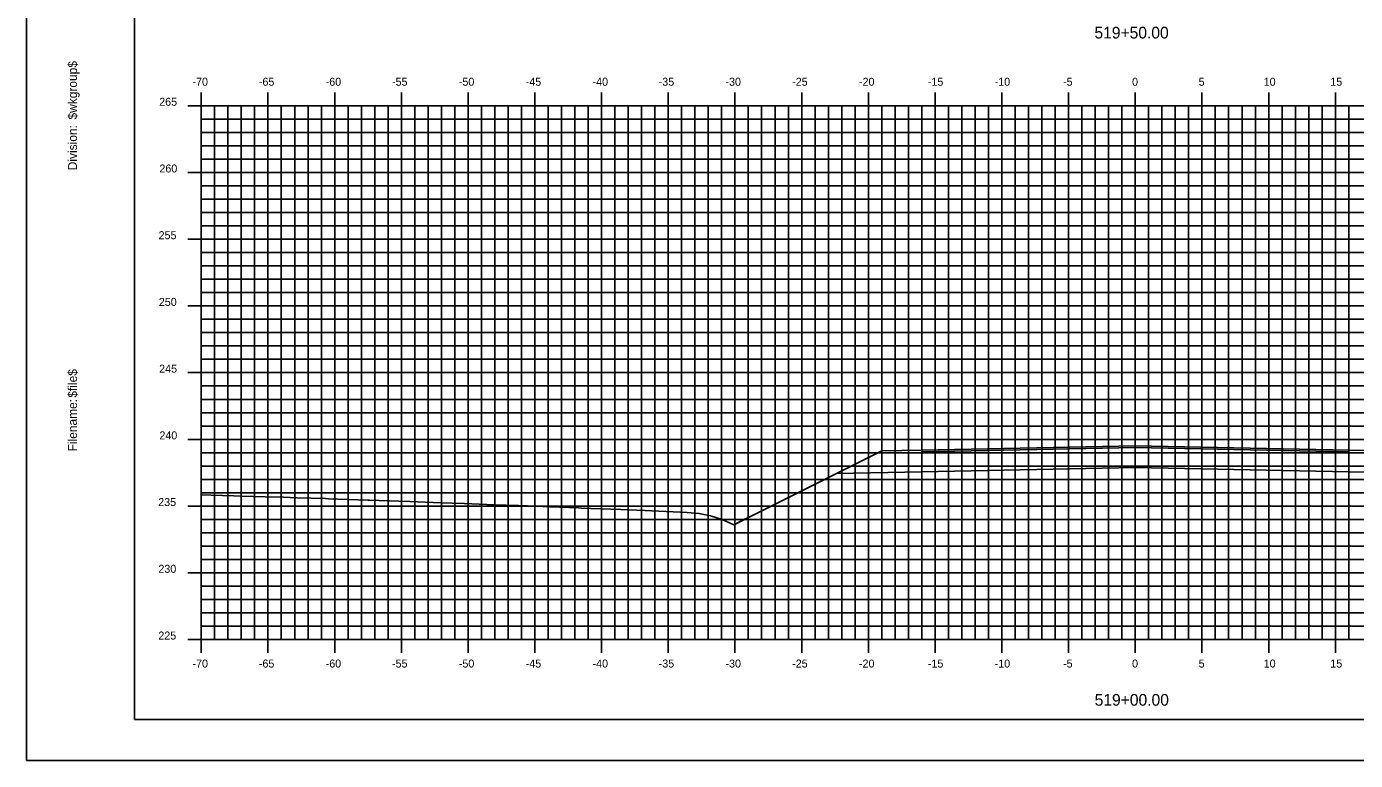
# Model space of a CAD drawing. Extents: x 1168600 to 1177589, y 610178 to 611246.
# Drawn here: x 1174313.2 to 1174412.8, y 610268.7 to 610323.7 of the extents above; entities that cross this region are included whole.
import ezdxf

# ---------------------------------------------------------------- set-up
doc = ezdxf.new("R2010")
doc.units = 0
for name, color, linetype in [('_Construction', 7, 'Continuous'), ('_Station Equation', 7, 'Continuous'), ('D_Roadway_Edge_TW', 7, 'Continuous'), ('D_Roadway_SubGrade', 7, 'Continuous'), ('D_Slope_Direction', 7, 'Continuous'), ('D_Text_Standard', 7, 'Continuous'), ('DIMENSIONS', 7, 'Continuous'), ('H_V ANNOTATION', 7, 'Continuous'), ('MAJOR', 7, 'Continuous'), ('MATCH LINES', 7, 'Continuous'), ('MINOR', 7, 'Continuous')]:
    doc.layers.add(name, color=color, linetype=linetype)

msp = doc.modelspace()

# ---------------------------------------------------------------- linework, layer by layer
at = {"layer": '_Construction'}
for p, q in [((1174321.333, 610376.801), (1174321.333, 610271.801)), ((1174321.333, 610271.801), (1174481.333, 610271.801))]:
    msp.add_line(p, q, dxfattribs=at)
msp.add_lwpolyline([(1174313.239, 610268.742), (1174483.239, 610268.742), (1174483.239, 610378.742), (1174313.239, 610378.742)], close=True, dxfattribs=at)
at = {"layer": '_Station Equation'}
msp.add_lwpolyline([(1174326.332, 610288.65), (1174326.391, 610288.648), (1174327.074, 610288.628), (1174328.761, 610288.574), (1174329.324, 610288.556), (1174331.132, 610288.5), (1174332.485, 610288.462), (1174333.503, 610288.431), (1174335.645, 610288.358), (1174335.874, 610288.351), (1174336.56, 610288.327), (1174338.806, 610288.257), (1174338.871, 610288.256), (1174338.941, 610288.253), (1174341.144, 610288.171), (1174341.966, 610288.142), (1174344.285, 610288.051), (1174345.125, 610288.019), (1174346.046, 610287.986), (1174347.726, 610287.928), (1174348.285, 610287.907), (1174350.096, 610287.839), (1174351.445, 610287.788), (1174352.467, 610287.75), (1174354.605, 610287.661), (1174354.837, 610287.653), (1174355.533, 610287.63), (1174357.766, 610287.547), (1174359.578, 610287.47), (1174362.744, 610287.332), (1174362.747, 610287.332), (1174362.75, 610287.332), (1174363.624, 610287.252), (1174363.628, 610287.252), (1174364.496, 610287.071), (1174365.365, 610286.789), (1174365.373, 610286.785), (1174365.377, 610286.785), (1174366.251, 610286.399), (1174367, 610286.789), (1174367.635, 610287.103), (1174367.657, 610287.102), (1174367.657, 610287.102), (1174367.657, 610287.102), (1174367.657, 610287.102), (1174367.657, 610287.102), (1174367.657, 610287.102), (1174367.657, 610287.102), (1174367.657, 610287.102), (1174367.657, 610287.102), (1174373.947, 610290.247), (1174373.947, 610290.247), (1174377.332, 610291.94), (1174377.332, 610291.94), (1174380.332, 610292), (1174380.332, 610292), (1174396.332, 610292.32), (1174396.332, 610292.32), (1174412.332, 610292), (1174412.332, 610292), (1174415.332, 610291.94)], dxfattribs=at)
at = {"layer": 'D_Roadway_Edge_TW'}
msp.add_lwpolyline([(1174380.332, 610291.875), (1174380.332, 610292), (1174396.332, 610292.32), (1174412.332, 610292), (1174412.332, 610291.875), (1174396.332, 610292.195)], close=True, dxfattribs=at)
at = {"layer": 'D_Roadway_SubGrade'}
for points in [[(1174380.332, 610292), (1174377.332, 610291.94), (1174373.947, 610290.248), (1174380.332, 610290.375)], [(1174380.332, 610290.375), (1174380.332, 610291.875), (1174396.332, 610292.195), (1174412.332, 610291.875), (1174412.332, 610290.375), (1174396.332, 610290.695)], [(1174412.332, 610292), (1174415.332, 610291.94), (1174418.718, 610290.248), (1174412.332, 610290.375)]]:
    msp.add_lwpolyline(points, close=True, dxfattribs=at)
at = {"layer": 'D_Slope_Direction'}
for points in [[(1174377.332, 610291.94), (1174366.25, 610286.399)], [(1174366.25, 610286.399), (1174365.375, 610286.785), (1174364.5, 610287.07), (1174363.625, 610287.252), (1174362.75, 610287.332)]]:
    msp.add_lwpolyline(points, dxfattribs=at)
at = {"layer": 'D_Text_Standard'}
msp.add_lwpolyline([(1174362.75, 610287.332), (1174363.625, 610287.252), (1174364.5, 610287.07), (1174365.375, 610286.785), (1174366.25, 610286.399), (1174373.947, 610290.248), (1174377.332, 610291.94), (1174380.332, 610292), (1174396.332, 610292.32), (1174412.332, 610292), (1174415.332, 610291.94), (1174418.718, 610290.248), (1174426.415, 610286.399), (1174432.636, 610283.289)], dxfattribs=at)
at = {"layer": 'DIMENSIONS'}
msp.add_lwpolyline([(1174380.332, 610291.875), (1174380.332, 610291.875), (1174396.332, 610292.195), (1174412.332, 610291.875), (1174412.332, 610291.875), (1174396.332, 610292.195)], close=True, dxfattribs=at)
for points in [[(1174380.332, 610291.875), (1174380.332, 610291.875)], [(1174380.332, 610291.875), (1174380.332, 610291.875)], [(1174412.332, 610291.875), (1174412.332, 610291.875)], [(1174412.332, 610291.875), (1174412.332, 610291.875)]]:
    msp.add_lwpolyline(points, dxfattribs=at)
at = {"layer": 'MAJOR'}
for p, q in [((1174326.332, 610318.803), (1174326.332, 610317.801)), ((1174331.332, 610318.803), (1174331.332, 610317.801)), ((1174336.332, 610318.803), (1174336.332, 610317.801)), ((1174341.332, 610318.803), (1174341.332, 610317.801)), ((1174346.332, 610318.803), (1174346.332, 610317.801)), ((1174351.332, 610318.803), (1174351.332, 610317.801)), ((1174356.332, 610318.803), (1174356.332, 610317.801)), ((1174361.332, 610318.803), (1174361.332, 610317.801)), ((1174366.332, 610318.803), (1174366.332, 610317.801)), ((1174371.332, 610318.803), (1174371.332, 610317.801)), ((1174376.332, 610318.803), (1174376.332, 610317.801)), ((1174381.332, 610318.803), (1174381.332, 610317.801)), ((1174386.332, 610318.803), (1174386.332, 610317.801)), ((1174391.332, 610318.803), (1174391.332, 610317.801)), ((1174396.332, 610318.803), (1174396.332, 610317.801)), ((1174401.332, 610318.803), (1174401.332, 610317.801)), ((1174406.332, 610318.803), (1174406.332, 610317.801)), ((1174411.332, 610318.803), (1174411.332, 610317.801)), ((1174325.33, 610317.801), (1174326.332, 610317.801)), ((1174326.332, 610317.801), (1174466.332, 610317.801)), ((1174326.332, 610277.801), (1174326.332, 610317.801)), ((1174326.332, 610277.801), (1174326.332, 610317.801)), ((1174326.332, 610317.801), (1174466.332, 610317.801)), ((1174331.332, 610277.801), (1174331.332, 610317.801)), ((1174336.332, 610277.801), (1174336.332, 610317.801)), ((1174341.332, 610277.801), (1174341.332, 610317.801)), ((1174346.332, 610277.801), (1174346.332, 610317.801)), ((1174351.332, 610277.801), (1174351.332, 610317.801)), ((1174356.332, 610277.801), (1174356.332, 610317.801)), ((1174361.332, 610277.801), (1174361.332, 610317.801)), ((1174366.332, 610277.801), (1174366.332, 610317.801)), ((1174371.332, 610277.801), (1174371.332, 610317.801)), ((1174376.332, 610277.801), (1174376.332, 610317.801)), ((1174381.332, 610277.801), (1174381.332, 610317.801)), ((1174386.332, 610277.801), (1174386.332, 610317.801)), ((1174391.332, 610277.801), (1174391.332, 610317.801)), ((1174396.332, 610277.801), (1174396.332, 610317.801)), ((1174401.332, 610277.801), (1174401.332, 610317.801)), ((1174406.332, 610277.801), (1174406.332, 610317.801)), ((1174411.332, 610277.801), (1174411.332, 610317.801)), ((1174325.33, 610312.801), (1174326.332, 610312.801)), ((1174326.332, 610312.801), (1174466.332, 610312.801)), ((1174325.33, 610307.801), (1174326.332, 610307.801)), ((1174326.332, 610307.801), (1174466.332, 610307.801)), ((1174325.33, 610302.801), (1174326.332, 610302.801)), ((1174326.332, 610302.801), (1174466.332, 610302.801)), ((1174325.33, 610297.801), (1174326.332, 610297.801)), ((1174326.332, 610297.801), (1174466.332, 610297.801)), ((1174325.33, 610292.801), (1174326.332, 610292.801)), ((1174326.332, 610292.801), (1174466.332, 610292.801)), ((1174325.33, 610287.801), (1174326.332, 610287.801)), ((1174326.332, 610287.801), (1174466.332, 610287.801)), ((1174325.33, 610282.801), (1174326.332, 610282.801)), ((1174326.332, 610282.801), (1174466.332, 610282.801)), ((1174325.33, 610277.801), (1174326.332, 610277.801)), ((1174326.332, 610277.801), (1174466.332, 610277.801)), ((1174326.332, 610277.801), (1174466.332, 610277.801)), ((1174326.332, 610276.799), (1174326.332, 610277.801)), ((1174331.332, 610276.799), (1174331.332, 610277.801)), ((1174336.332, 610276.799), (1174336.332, 610277.801)), ((1174341.332, 610276.799), (1174341.332, 610277.801)), ((1174346.332, 610276.799), (1174346.332, 610277.801)), ((1174351.332, 610276.799), (1174351.332, 610277.801)), ((1174356.332, 610276.799), (1174356.332, 610277.801)), ((1174361.332, 610276.799), (1174361.332, 610277.801)), ((1174366.332, 610276.799), (1174366.332, 610277.801)), ((1174371.332, 610276.799), (1174371.332, 610277.801)), ((1174376.332, 610276.799), (1174376.332, 610277.801)), ((1174381.332, 610276.799), (1174381.332, 610277.801)), ((1174386.332, 610276.799), (1174386.332, 610277.801)), ((1174391.332, 610276.799), (1174391.332, 610277.801)), ((1174396.332, 610276.799), (1174396.332, 610277.801)), ((1174401.332, 610276.799), (1174401.332, 610277.801)), ((1174406.332, 610276.799), (1174406.332, 610277.801)), ((1174411.332, 610276.799), (1174411.332, 610277.801))]:
    msp.add_line(p, q, dxfattribs=at)
at = {"layer": 'MATCH LINES'}
for points in [[(1174380.332, 610292), (1174380.332, 610291.875)], [(1174412.332, 610292), (1174412.332, 610291.875)]]:
    msp.add_lwpolyline(points, dxfattribs=at)
at = {"layer": 'MINOR'}
for p, q in [((1174327.332, 610277.801), (1174327.332, 610317.801)), ((1174328.332, 610277.801), (1174328.332, 610317.801)), ((1174329.332, 610277.801), (1174329.332, 610317.801)), ((1174330.332, 610277.801), (1174330.332, 610317.801)), ((1174332.332, 610277.801), (1174332.332, 610317.801)), ((1174333.332, 610277.801), (1174333.332, 610317.801)), ((1174334.332, 610277.801), (1174334.332, 610317.801)), ((1174335.332, 610277.801), (1174335.332, 610317.801)), ((1174337.332, 610277.801), (1174337.332, 610317.801)), ((1174338.332, 610277.801), (1174338.332, 610317.801)), ((1174339.332, 610277.801), (1174339.332, 610317.801)), ((1174340.332, 610277.801), (1174340.332, 610317.801)), ((1174342.332, 610277.801), (1174342.332, 610317.801)), ((1174343.332, 610277.801), (1174343.332, 610317.801)), ((1174344.332, 610277.801), (1174344.332, 610317.801)), ((1174345.332, 610277.801), (1174345.332, 610317.801)), ((1174347.332, 610277.801), (1174347.332, 610317.801)), ((1174348.332, 610277.801), (1174348.332, 610317.801)), ((1174349.332, 610277.801), (1174349.332, 610317.801)), ((1174350.332, 610277.801), (1174350.332, 610317.801)), ((1174352.332, 610277.801), (1174352.332, 610317.801)), ((1174353.332, 610277.801), (1174353.332, 610317.801)), ((1174354.332, 610277.801), (1174354.332, 610317.801)), ((1174355.332, 610277.801), (1174355.332, 610317.801)), ((1174357.332, 610277.801), (1174357.332, 610317.801)), ((1174358.332, 610277.801), (1174358.332, 610317.801)), ((1174359.332, 610277.801), (1174359.332, 610317.801)), ((1174360.332, 610277.801), (1174360.332, 610317.801)), ((1174362.332, 610277.801), (1174362.332, 610317.801)), ((1174363.332, 610277.801), (1174363.332, 610317.801)), ((1174364.332, 610277.801), (1174364.332, 610317.801)), ((1174365.332, 610277.801), (1174365.332, 610317.801)), ((1174367.332, 610277.801), (1174367.332, 610317.801)), ((1174368.332, 610277.801), (1174368.332, 610317.801)), ((1174369.332, 610277.801), (1174369.332, 610317.801)), ((1174370.332, 610277.801), (1174370.332, 610317.801)), ((1174372.332, 610277.801), (1174372.332, 610317.801)), ((1174373.332, 610277.801), (1174373.332, 610317.801)), ((1174374.332, 610277.801), (1174374.332, 610317.801)), ((1174375.332, 610277.801), (1174375.332, 610317.801)), ((1174377.332, 610277.801), (1174377.332, 610317.801)), ((1174378.332, 610277.801), (1174378.332, 610317.801)), ((1174379.332, 610277.801), (1174379.332, 610317.801)), ((1174380.332, 610277.801), (1174380.332, 610317.801)), ((1174382.332, 610277.801), (1174382.332, 610317.801)), ((1174383.332, 610277.801), (1174383.332, 610317.801)), ((1174384.332, 610277.801), (1174384.332, 610317.801)), ((1174385.332, 610277.801), (1174385.332, 610317.801)), ((1174387.332, 610277.801), (1174387.332, 610317.801)), ((1174388.332, 610277.801), (1174388.332, 610317.801)), ((1174389.332, 610277.801), (1174389.332, 610317.801)), ((1174390.332, 610277.801), (1174390.332, 610317.801)), ((1174392.332, 610277.801), (1174392.332, 610317.801)), ((1174393.332, 610277.801), (1174393.332, 610317.801)), ((1174394.332, 610277.801), (1174394.332, 610317.801)), ((1174395.332, 610277.801), (1174395.332, 610317.801)), ((1174397.332, 610277.801), (1174397.332, 610317.801)), ((1174398.332, 610277.801), (1174398.332, 610317.801)), ((1174399.332, 610277.801), (1174399.332, 610317.801)), ((1174400.332, 610277.801), (1174400.332, 610317.801)), ((1174402.332, 610277.801), (1174402.332, 610317.801)), ((1174403.332, 610277.801), (1174403.332, 610317.801)), ((1174404.332, 610277.801), (1174404.332, 610317.801)), ((1174405.332, 610277.801), (1174405.332, 610317.801)), ((1174407.332, 610277.801), (1174407.332, 610317.801)), ((1174408.332, 610277.801), (1174408.332, 610317.801)), ((1174409.332, 610277.801), (1174409.332, 610317.801)), ((1174410.332, 610277.801), (1174410.332, 610317.801)), ((1174412.332, 610277.801), (1174412.332, 610317.801)), ((1174326.332, 610316.801), (1174466.332, 610316.801)), ((1174326.332, 610316.801), (1174327.334, 610316.801)), ((1174326.332, 610315.801), (1174466.332, 610315.801)), ((1174326.332, 610315.801), (1174327.334, 610315.801)), ((1174326.332, 610314.801), (1174466.332, 610314.801)), ((1174326.332, 610314.801), (1174327.334, 610314.801)), ((1174326.332, 610313.801), (1174466.332, 610313.801)), ((1174326.332, 610313.801), (1174327.334, 610313.801)), ((1174326.332, 610311.801), (1174466.332, 610311.801)), ((1174326.332, 610311.801), (1174327.334, 610311.801)), ((1174326.332, 610310.801), (1174466.332, 610310.801)), ((1174326.332, 610310.801), (1174327.334, 610310.801)), ((1174326.332, 610309.801), (1174466.332, 610309.801)), ((1174326.332, 610309.801), (1174327.334, 610309.801)), ((1174326.332, 610308.801), (1174466.332, 610308.801)), ((1174326.332, 610308.801), (1174327.334, 610308.801)), ((1174326.332, 610306.801), (1174466.332, 610306.801)), ((1174326.332, 610306.801), (1174327.334, 610306.801)), ((1174326.332, 610305.801), (1174466.332, 610305.801)), ((1174326.332, 610305.801), (1174327.334, 610305.801)), ((1174326.332, 610304.801), (1174466.332, 610304.801)), ((1174326.332, 610304.801), (1174327.334, 610304.801)), ((1174326.332, 610303.801), (1174466.332, 610303.801)), ((1174326.332, 610303.801), (1174327.334, 610303.801)), ((1174326.332, 610301.801), (1174466.332, 610301.801)), ((1174326.332, 610301.801), (1174327.334, 610301.801)), ((1174326.332, 610300.801), (1174466.332, 610300.801)), ((1174326.332, 610300.801), (1174327.334, 610300.801)), ((1174326.332, 610299.801), (1174466.332, 610299.801)), ((1174326.332, 610299.801), (1174327.334, 610299.801)), ((1174326.332, 610298.801), (1174466.332, 610298.801)), ((1174326.332, 610298.801), (1174327.334, 610298.801)), ((1174326.332, 610296.801), (1174466.332, 610296.801)), ((1174326.332, 610296.801), (1174327.334, 610296.801)), ((1174326.332, 610295.801), (1174466.332, 610295.801)), ((1174326.332, 610295.801), (1174327.334, 610295.801)), ((1174326.332, 610294.801), (1174466.332, 610294.801)), ((1174326.332, 610294.801), (1174327.334, 610294.801)), ((1174326.332, 610293.801), (1174466.332, 610293.801)), ((1174326.332, 610293.801), (1174327.334, 610293.801)), ((1174326.332, 610291.801), (1174466.332, 610291.801)), ((1174326.332, 610291.801), (1174327.334, 610291.801)), ((1174326.332, 610290.801), (1174466.332, 610290.801)), ((1174326.332, 610290.801), (1174327.334, 610290.801)), ((1174326.332, 610289.801), (1174466.332, 610289.801)), ((1174326.332, 610289.801), (1174327.334, 610289.801)), ((1174326.332, 610288.801), (1174466.332, 610288.801)), ((1174326.332, 610288.801), (1174327.334, 610288.801)), ((1174326.332, 610286.801), (1174466.332, 610286.801)), ((1174326.332, 610286.801), (1174327.334, 610286.801)), ((1174326.332, 610285.801), (1174466.332, 610285.801)), ((1174326.332, 610285.801), (1174327.334, 610285.801)), ((1174326.332, 610284.801), (1174466.332, 610284.801)), ((1174326.332, 610284.801), (1174327.334, 610284.801)), ((1174326.332, 610283.801), (1174466.332, 610283.801)), ((1174326.332, 610283.801), (1174327.334, 610283.801)), ((1174326.332, 610281.801), (1174466.332, 610281.801)), ((1174326.332, 610281.801), (1174327.334, 610281.801)), ((1174326.332, 610280.801), (1174466.332, 610280.801)), ((1174326.332, 610280.801), (1174327.334, 610280.801)), ((1174326.332, 610279.801), (1174466.332, 610279.801)), ((1174326.332, 610279.801), (1174327.334, 610279.801)), ((1174326.332, 610278.801), (1174466.332, 610278.801)), ((1174326.332, 610278.801), (1174327.334, 610278.801))]:
    msp.add_line(p, q, dxfattribs=at)

# ---------------------------------------------------------------- texts
at = {"layer": '_Construction'}
for s, p in [('$wkgroup$', (1174317.018, 610316.771)), ('Division:', (1174317.018, 610312.967)), ('$file$', (1174317.018, 610295.927)), ('Filename:', (1174317.018, 610291.899))]:
    msp.add_text(s, height=0.6696, rotation=90, dxfattribs=at).set_placement(p)
at = {"layer": 'D_Text_Standard'}
for s, p in [('C', (1174396.327, 610292.32)), ('L', (1174396.332, 610292.313))]:
    msp.add_text(s, height=0.0146, dxfattribs=at).set_placement(p)
at = {"layer": 'H_V ANNOTATION'}
for s, height, p in [('519+50.00', 0.875, (1174393.274, 610322.844)), ('-70', 0.6, (1174325.674, 610319.301)), ('-65', 0.6, (1174330.65, 610319.301)), ('-60', 0.6, (1174335.658, 610319.301)), ('-55', 0.6, (1174340.629, 610319.301)), ('-50', 0.6, (1174345.637, 610319.301)), ('-45', 0.6, (1174350.65, 610319.301)), ('-40', 0.6, (1174355.658, 610319.301)), ('-35', 0.6, (1174360.613, 610319.301)), ('-30', 0.6, (1174365.621, 610319.301)), ('-25', 0.6, (1174370.618, 610319.301)), ('-20', 0.6, (1174375.626, 610319.301)), ('-15', 0.6, (1174380.789, 610319.301)), ('-10', 0.6, (1174385.797, 610319.301)), ('-5', 0.6, (1174390.923, 610319.301)), ('0', 0.6, (1174396.092, 610319.301)), ('5', 0.6, (1174401.084, 610319.301)), ('10', 0.6, (1174405.958, 610319.301)), ('15', 0.6, (1174410.95, 610319.301)), ('265', 0.6, (1174323.179, 610317.801)), ('260', 0.6, (1174323.195, 610312.801)), ('255', 0.6, (1174323.136, 610307.801)), ('250', 0.6, (1174323.152, 610302.801)), ('245', 0.6, (1174323.179, 610297.801)), ('240', 0.6, (1174323.195, 610292.801)), ('235', 0.6, (1174323.104, 610287.801)), ('230', 0.6, (1174323.12, 610282.801)), ('225', 0.6, (1174323.114, 610277.801)), ('-70', 0.6, (1174325.674, 610275.701)), ('-65', 0.6, (1174330.65, 610275.701)), ('-60', 0.6, (1174335.658, 610275.701)), ('-55', 0.6, (1174340.629, 610275.701)), ('-50', 0.6, (1174345.637, 610275.701)), ('-45', 0.6, (1174350.65, 610275.701)), ('-40', 0.6, (1174355.658, 610275.701)), ('-35', 0.6, (1174360.613, 610275.701)), ('-30', 0.6, (1174365.621, 610275.701)), ('-25', 0.6, (1174370.618, 610275.701)), ('-20', 0.6, (1174375.626, 610275.701)), ('-15', 0.6, (1174380.789, 610275.701)), ('-10', 0.6, (1174385.797, 610275.701)), ('-5', 0.6, (1174390.923, 610275.701)), ('0', 0.6, (1174396.092, 610275.701)), ('5', 0.6, (1174401.084, 610275.701)), ('10', 0.6, (1174405.958, 610275.701)), ('15', 0.6, (1174410.95, 610275.701)), ('519+00.00', 0.875, (1174393.289, 610272.844))]:
    msp.add_text(s, height=height, dxfattribs=at).set_placement(p)

doc.saveas('drawing.dxf')
